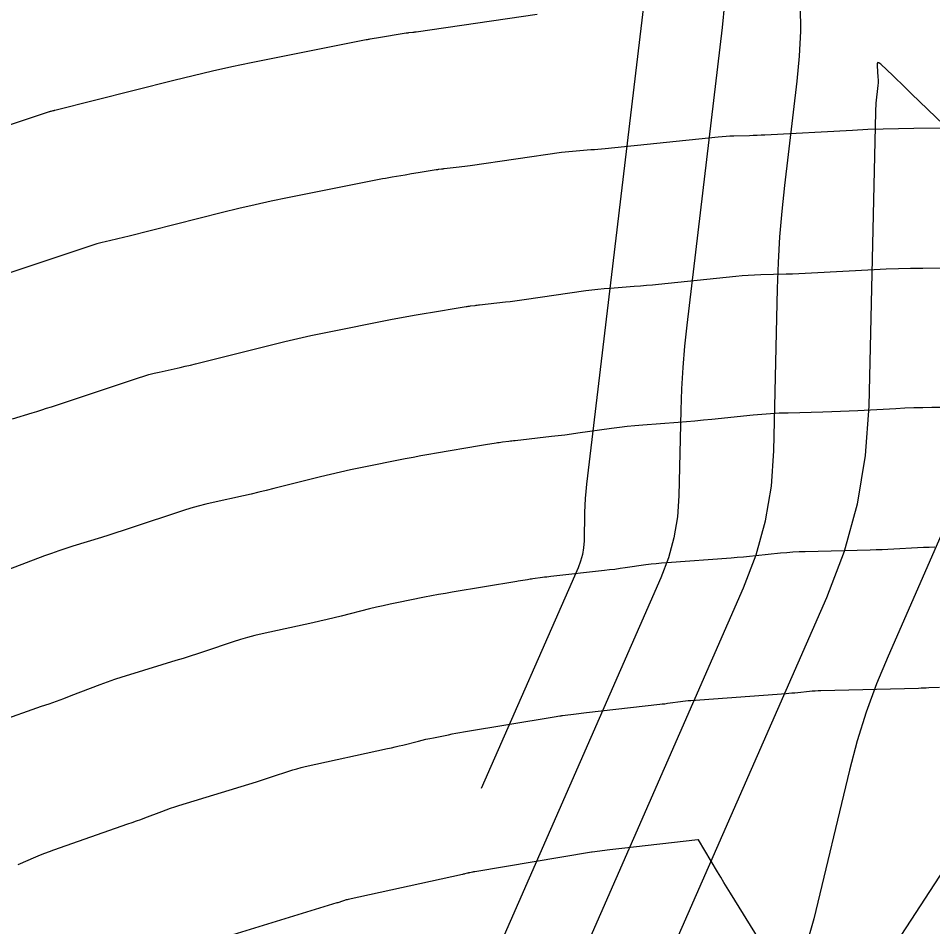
# Model space of a CAD drawing. Extents: x 1005228 to 1008882, y 1883389 to 1885754.
# Drawn here: x 1007626.65 to 1007652.72, y 1884842.74 to 1884868.62 of the extents above; entities that cross this region are included whole.
import ezdxf

# ---------------------------------------------------------------- set-up
doc = ezdxf.new("R2010")
doc.units = 0
doc.layers.add('ATDIMS', color=7, linetype='Continuous')
doc.layers.add('TSOBSTACLE', color=7, linetype='Continuous')

msp = doc.modelspace()

# ---------------------------------------------------------------- linework, layer by layer
at = {"layer": 'ATDIMS'}
for points in [[(1007658.556, 1884860.3), (1007652.116, 1884866.476), (1007651.937, 1884866.648), (1007651.578, 1884866.992), (1007651.237, 1884867.319), (1007651.186, 1884867.358), (1007651.152, 1884867.363), (1007651.134, 1884867.334), (1007651.132, 1884867.27), (1007651.157, 1884866.948), (1007651.161, 1884866.867), (1007651.161, 1884866.787), (1007651.157, 1884866.706), (1007651.15, 1884866.626), (1007651.11, 1884866.292), (1007651.101, 1884866.209), (1007651.094, 1884866.126), (1007651.089, 1884866.043), (1007651.087, 1884865.961), (1007650.897, 1884857.571), (1007650.797, 1884856.16), (1007650.562, 1884854.779), (1007650.192, 1884853.428), (1007649.687, 1884852.107), (1007645.16, 1884841.782)], [(1007653.715, 1884857.534), (1007652.69, 1884857.528), (1007652.435, 1884857.525), (1007652.18, 1884857.519), (1007651.925, 1884857.51), (1007651.67, 1884857.498), (1007650.586, 1884857.439), (1007650.337, 1884857.427), (1007650.088, 1884857.416), (1007649.84, 1884857.407), (1007649.591, 1884857.4), (1007648.595, 1884857.375), (1007648.346, 1884857.367), (1007648.098, 1884857.353), (1007647.85, 1884857.335), (1007647.602, 1884857.312), (1007646.423, 1884857.191), (1007646.182, 1884857.167), (1007645.941, 1884857.145), (1007645.699, 1884857.124), (1007645.458, 1884857.106), (1007644.455, 1884857.033), (1007644.232, 1884857.014), (1007644.008, 1884856.992), (1007643.786, 1884856.966), (1007643.563, 1884856.936), (1007642.606, 1884856.799), (1007642.418, 1884856.773), (1007642.23, 1884856.748), (1007642.042, 1884856.725), (1007641.854, 1884856.703), (1007640.817, 1884856.587), (1007640.771, 1884856.582), (1007640.725, 1884856.576), (1007640.68, 1884856.571), (1007640.634, 1884856.565), (1007640.452, 1884856.541), (1007640.407, 1884856.534), (1007640.362, 1884856.528), (1007640.316, 1884856.521), (1007640.271, 1884856.514), (1007639.971, 1884856.464), (1007639.803, 1884856.436), (1007638.573, 1884856.232), (1007638.35, 1884856.193), (1007638.126, 1884856.154), (1007637.904, 1884856.112), (1007637.681, 1884856.068), (1007636.408, 1884855.814), (1007636.122, 1884855.755), (1007635.836, 1884855.692), (1007635.552, 1884855.626), (1007635.268, 1884855.556), (1007633.934, 1884855.22), (1007633.719, 1884855.166), (1007633.504, 1884855.115), (1007633.289, 1884855.065), (1007633.073, 1884855.017), (1007632.21, 1884854.828), (1007631.994, 1884854.778), (1007631.781, 1884854.722), (1007631.569, 1884854.661), (1007631.358, 1884854.594), (1007629.842, 1884854.09), (1007629.639, 1884854.023), (1007629.435, 1884853.957), (1007629.232, 1884853.893), (1007629.027, 1884853.829), (1007628.209, 1884853.578), (1007628.005, 1884853.514), (1007627.802, 1884853.447), (1007627.601, 1884853.376), (1007627.4, 1884853.302), (1007625.824, 1884852.705)]]:
    msp.add_lwpolyline(points, dxfattribs=at)
at = {"layer": 'TSOBSTACLE'}
for points in [[(1007644.693, 1884870.814), (1007642.854, 1884855.344), (1007642.833, 1884855.143), (1007642.816, 1884854.943), (1007642.804, 1884854.742), (1007642.797, 1884854.541), (1007642.779, 1884853.736), (1007642.765, 1884853.537), (1007642.732, 1884853.342), (1007642.68, 1884853.151), (1007642.608, 1884852.965), (1007639.85, 1884846.675)], [(1007646.784, 1884869.042), (1007646.72, 1884868.361), (1007645.712, 1884859.882), (1007645.647, 1884859.276), (1007645.597, 1884858.669), (1007645.561, 1884858.061), (1007645.54, 1884857.452), (1007645.485, 1884855.015), (1007645.442, 1884854.412), (1007645.342, 1884853.821), (1007645.184, 1884853.244), (1007644.968, 1884852.679), (1007636.616, 1884833.63)], [(1007638.752, 1884832.835), (1007647.328, 1884852.393), (1007647.688, 1884853.336), (1007647.952, 1884854.3), (1007648.12, 1884855.286), (1007648.191, 1884856.293), (1007648.296, 1884860.925), (1007648.321, 1884861.661), (1007648.364, 1884862.396), (1007648.425, 1884863.13), (1007648.503, 1884863.863), (1007648.856, 1884866.83), (1007648.923, 1884867.542), (1007648.956, 1884868.256), (1007648.954, 1884868.97)], [(1007641.442, 1884868.728), (1007637.997, 1884868.233), (1007637.973, 1884868.229), (1007637.95, 1884868.226), (1007637.926, 1884868.223), (1007637.903, 1884868.221), (1007637.773, 1884868.206), (1007637.755, 1884868.204), (1007637.721, 1884868.2), (1007637.704, 1884868.197), (1007636.863, 1884868.057), (1007636.675, 1884868.026), (1007636.648, 1884868.021), (1007636.621, 1884868.017), (1007636.595, 1884868.012), (1007636.568, 1884868.006), (1007633.29, 1884867.351), (1007632.736, 1884867.237), (1007632.183, 1884867.115), (1007631.632, 1884866.987), (1007631.082, 1884866.852), (1007627.69, 1884865.996), (1007627.677, 1884865.993), (1007627.663, 1884865.99), (1007627.65, 1884865.987), (1007627.637, 1884865.984), (1007627.583, 1884865.972), (1007627.57, 1884865.969), (1007627.556, 1884865.965), (1007627.543, 1884865.962), (1007627.53, 1884865.957), (1007623.102, 1884864.486)], [(1007654.57, 1884865.496), (1007652.182, 1884865.482), (1007651.744, 1884865.477), (1007651.306, 1884865.467), (1007650.868, 1884865.451), (1007650.431, 1884865.43), (1007647.937, 1884865.295), (1007647.826, 1884865.29), (1007647.715, 1884865.285), (1007647.604, 1884865.281), (1007647.493, 1884865.278), (1007647.049, 1884865.267), (1007646.938, 1884865.263), (1007646.827, 1884865.257), (1007646.716, 1884865.249), (1007646.606, 1884865.239), (1007643.384, 1884864.907), (1007643.281, 1884864.897), (1007643.177, 1884864.888), (1007643.073, 1884864.879), (1007642.969, 1884864.871), (1007642.552, 1884864.84), (1007642.448, 1884864.832), (1007642.344, 1884864.822), (1007642.241, 1884864.809), (1007642.137, 1884864.795), (1007639.533, 1884864.421), (1007639.455, 1884864.41), (1007639.377, 1884864.4), (1007639.298, 1884864.391), (1007639.22, 1884864.381), (1007638.787, 1884864.333), (1007638.768, 1884864.331), (1007638.749, 1884864.329), (1007638.73, 1884864.326), (1007638.711, 1884864.324), (1007638.635, 1884864.314), (1007638.616, 1884864.311), (1007638.598, 1884864.309), (1007638.579, 1884864.306), (1007638.56, 1884864.303), (1007638.046, 1884864.217), (1007637.862, 1884864.187), (1007637.678, 1884864.156), (1007637.308, 1884864.094), (1007637.215, 1884864.079), (1007637.123, 1884864.062), (1007637.031, 1884864.045), (1007636.939, 1884864.027), (1007634.329, 1884863.505), (1007633.864, 1884863.409), (1007633.401, 1884863.308), (1007632.938, 1884863.2), (1007632.477, 1884863.087), (1007629.771, 1884862.404), (1007629.691, 1884862.384), (1007629.61, 1884862.365), (1007629.53, 1884862.346), (1007629.449, 1884862.328), (1007629.125, 1884862.257), (1007629.045, 1884862.238), (1007628.964, 1884862.218), (1007628.885, 1884862.195), (1007628.806, 1884862.17), (1007625.349, 1884861.02)], [(1007626.486, 1884857.208), (1007627.042, 1884857.378), (1007627.181, 1884857.421), (1007627.319, 1884857.465), (1007627.457, 1884857.51), (1007627.596, 1884857.555), (1007630.082, 1884858.382), (1007630.227, 1884858.428), (1007630.373, 1884858.47), (1007630.52, 1884858.508), (1007630.667, 1884858.542), (1007631.261, 1884858.672), (1007631.409, 1884858.706), (1007631.557, 1884858.74), (1007631.705, 1884858.775), (1007631.853, 1884858.812), (1007633.873, 1884859.322), (1007634.245, 1884859.413), (1007634.619, 1884859.5), (1007634.993, 1884859.582), (1007635.368, 1884859.659), (1007637.31, 1884860.048), (1007637.467, 1884860.078), (1007637.625, 1884860.108), (1007637.782, 1884860.136), (1007637.94, 1884860.163), (1007638.741, 1884860.296), (1007638.963, 1884860.333), (1007639.415, 1884860.408), (1007639.447, 1884860.413), (1007639.48, 1884860.418), (1007639.512, 1884860.423), (1007639.544, 1884860.427), (1007639.673, 1884860.444), (1007639.705, 1884860.449), (1007639.737, 1884860.453), (1007639.77, 1884860.456), (1007639.802, 1884860.46), (1007640.537, 1884860.542), (1007640.67, 1884860.558), (1007640.803, 1884860.574), (1007640.936, 1884860.591), (1007641.069, 1884860.61), (1007642.832, 1884860.863), (1007643.004, 1884860.886), (1007643.176, 1884860.907), (1007643.349, 1884860.924), (1007643.521, 1884860.938), (1007644.213, 1884860.988), (1007644.386, 1884861.002), (1007644.559, 1884861.016), (1007644.731, 1884861.032), (1007644.904, 1884861.049), (1007647.104, 1884861.275), (1007647.283, 1884861.292), (1007647.462, 1884861.305), (1007647.642, 1884861.315), (1007647.822, 1884861.321), (1007648.542, 1884861.339), (1007648.722, 1884861.344), (1007648.902, 1884861.35), (1007649.082, 1884861.358), (1007649.262, 1884861.367), (1007651.051, 1884861.464), (1007651.397, 1884861.48), (1007651.743, 1884861.493), (1007652.089, 1884861.501), (1007652.436, 1884861.505), (1007654.142, 1884861.515)], [(1007652.948, 1884853.876), (1007651.446, 1884850.45), (1007651.118, 1884849.656), (1007650.826, 1884848.849), (1007650.57, 1884848.03), (1007650.35, 1884847.199), (1007649.329, 1884842.961), (1007649.052, 1884841.993)], [(1007652.781, 1884853.549), (1007652.617, 1884853.545), (1007652.454, 1884853.539), (1007652.29, 1884853.531), (1007651.611, 1884853.495), (1007651.443, 1884853.486), (1007651.275, 1884853.479), (1007651.107, 1884853.473), (1007650.939, 1884853.468), (1007649.087, 1884853.423), (1007648.91, 1884853.416), (1007648.733, 1884853.407), (1007648.557, 1884853.394), (1007648.38, 1884853.378), (1007647.675, 1884853.305), (1007647.499, 1884853.288), (1007647.323, 1884853.271), (1007647.146, 1884853.257), (1007646.97, 1884853.243), (1007645.137, 1884853.109), (1007644.988, 1884853.097), (1007644.84, 1884853.082), (1007644.692, 1884853.065), (1007644.544, 1884853.045), (1007643.953, 1884852.96), (1007643.805, 1884852.94), (1007643.657, 1884852.92), (1007643.509, 1884852.902), (1007643.361, 1884852.885), (1007641.831, 1884852.714), (1007641.772, 1884852.707), (1007641.714, 1884852.7), (1007641.655, 1884852.693), (1007641.596, 1884852.685), (1007641.319, 1884852.649), (1007641.281, 1884852.643), (1007641.244, 1884852.638), (1007641.206, 1884852.632), (1007641.168, 1884852.626), (1007640.904, 1884852.582), (1007640.866, 1884852.576), (1007639.023, 1884852.27), (1007638.825, 1884852.236), (1007638.628, 1884852.201), (1007638.431, 1884852.164), (1007638.234, 1884852.125), (1007637.447, 1884851.968), (1007637.25, 1884851.927), (1007637.054, 1884851.884), (1007636.859, 1884851.839), (1007636.664, 1884851.791), (1007635.853, 1884851.586), (1007635.652, 1884851.537), (1007635.452, 1884851.489), (1007635.251, 1884851.442), (1007635.049, 1884851.397), (1007633.605, 1884851.081), (1007633.396, 1884851.032), (1007633.188, 1884850.978), (1007632.982, 1884850.918), (1007632.777, 1884850.853), (1007631.961, 1884850.582), (1007631.757, 1884850.515), (1007631.552, 1884850.449), (1007631.347, 1884850.384), (1007631.142, 1884850.32), (1007629.818, 1884849.914), (1007629.606, 1884849.847), (1007629.395, 1884849.777), (1007629.185, 1884849.703), (1007628.976, 1884849.626), (1007628.144, 1884849.311), (1007627.935, 1884849.233), (1007627.726, 1884849.156), (1007627.517, 1884849.081), (1007627.307, 1884849.007), (1007626.069, 1884848.575)], [(1007626.649, 1884844.513), (1007627.154, 1884844.729), (1007627.281, 1884844.782), (1007627.408, 1884844.833), (1007627.537, 1884844.882), (1007627.666, 1884844.928), (1007629.777, 1884845.664), (1007629.899, 1884845.707), (1007630.02, 1884845.751), (1007630.141, 1884845.795), (1007630.262, 1884845.84), (1007630.744, 1884846.023), (1007630.865, 1884846.068), (1007630.987, 1884846.111), (1007631.109, 1884846.151), (1007631.232, 1884846.19), (1007633.437, 1884846.867), (1007633.553, 1884846.903), (1007633.669, 1884846.939), (1007633.785, 1884846.977), (1007633.9, 1884847.015), (1007634.362, 1884847.168), (1007634.477, 1884847.205), (1007634.594, 1884847.238), (1007634.711, 1884847.269), (1007634.83, 1884847.297), (1007637.18, 1884847.811), (1007637.29, 1884847.836), (1007637.399, 1884847.861), (1007637.509, 1884847.887), (1007637.618, 1884847.914), (1007638.06, 1884848.026), (1007638.166, 1884848.052), (1007638.272, 1884848.077), (1007638.379, 1884848.1), (1007638.486, 1884848.122), (1007638.914, 1884848.208), (1007639.022, 1884848.229), (1007639.129, 1884848.249), (1007639.237, 1884848.268), (1007639.344, 1884848.287), (1007641.929, 1884848.716), (1007642.086, 1884848.742), (1007642.106, 1884848.745), (1007642.125, 1884848.748), (1007642.145, 1884848.751), (1007642.165, 1884848.754), (1007642.557, 1884848.806), (1007642.63, 1884848.815), (1007642.702, 1884848.824), (1007642.774, 1884848.833), (1007642.846, 1884848.841), (1007644.937, 1884849.074), (1007645.011, 1884849.083), (1007645.085, 1884849.092), (1007645.158, 1884849.102), (1007645.231, 1884849.112), (1007645.525, 1884849.154), (1007645.598, 1884849.164), (1007645.672, 1884849.172), (1007645.745, 1884849.18), (1007645.819, 1884849.186), (1007648.539, 1884849.384), (1007648.622, 1884849.391), (1007648.705, 1884849.398), (1007648.788, 1884849.405), (1007648.871, 1884849.413), (1007649.202, 1884849.448), (1007649.285, 1884849.455), (1007649.368, 1884849.461), (1007649.451, 1884849.466), (1007649.534, 1884849.469), (1007652.313, 1884849.537), (1007652.387, 1884849.539), (1007652.462, 1884849.542), (1007652.536, 1884849.545), (1007652.61, 1884849.549), (1007652.91, 1884849.565)], [(1007650.474, 1884838.015), (1007646.955, 1884843.69), (1007646.862, 1884843.841), (1007646.769, 1884843.992), (1007646.677, 1884844.144), (1007646.586, 1884844.296), (1007646.039, 1884845.21), (1007646.037, 1884845.211), (1007646.027, 1884845.21), (1007643.861, 1884844.968), (1007643.775, 1884844.958), (1007643.69, 1884844.948), (1007643.604, 1884844.937), (1007643.519, 1884844.926), (1007643.011, 1884844.859), (1007642.991, 1884844.856), (1007639.666, 1884844.303), (1007639.648, 1884844.3), (1007639.63, 1884844.297), (1007639.613, 1884844.294), (1007639.595, 1884844.29), (1007639.525, 1884844.276), (1007639.507, 1884844.273), (1007639.49, 1884844.269), (1007639.472, 1884844.265), (1007639.455, 1884844.261), (1007639.383, 1884844.242), (1007639.365, 1884844.238), (1007639.347, 1884844.234), (1007639.329, 1884844.229), (1007639.311, 1884844.225), (1007636.054, 1884843.512), (1007636.027, 1884843.506), (1007636, 1884843.499), (1007635.973, 1884843.491), (1007635.946, 1884843.483), (1007635.839, 1884843.447), (1007635.813, 1884843.438), (1007635.786, 1884843.43), (1007635.759, 1884843.421), (1007635.732, 1884843.413), (1007632.646, 1884842.466)], [(1007646.972, 1884835.045), (1007653.048, 1884844.362)]]:
    msp.add_lwpolyline(points, dxfattribs=at)

doc.saveas('drawing.dxf')
